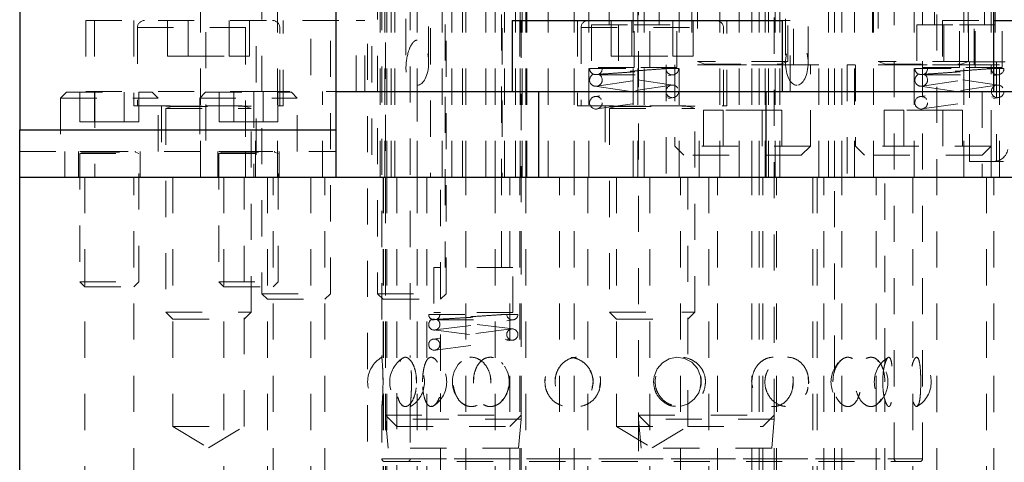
# Model space of a CAD drawing. Header units: inches. Extents: x 1880 to 2363, y -453 to -54.
# Tile 809 of 1056: x 2034.68 to 2037.41, y -80.93 to -79.71. Entities that reach past the tile are written whole.
import ezdxf

# ---------------------------------------------------------------- set-up
doc = ezdxf.new("R2010")
doc.units = ezdxf.units.IN
doc.header["$LTSCALE"] = 0.5
doc.header["$MEASUREMENT"] = 0
doc.linetypes.add('HIDDEN', pattern=[0.225, 0.15, -0.075])
for name, color, linetype in [('DIE-M-S3', 8, 'Continuous'), ('DSS-M-S', 53, 'Continuous'), ('SVD-M-S', 8, 'Continuous')]:
    doc.layers.add(name, color=color, linetype=linetype)

msp = doc.modelspace()

# ---------------------------------------------------------------- linework, layer by layer
at = {"layer": 'DIE-M-S3', "linetype": 'HIDDEN', "lineweight": 18}
for p, q in [((2036.33848, -78.72256), (2036.33848, -79.84067)), ((2036.4251, -79.84067), (2036.4251, -78.72256)), ((2037.23848, -78.72256), (2037.23848, -79.84067)), ((2037.3251, -79.84067), (2037.3251, -78.72256)), ((2035.30634, -78.73222), (2035.30634, -80.14382)), ((2035.39534, -80.14382), (2035.39534, -78.73222)), ((2035.81815, -78.73222), (2035.81815, -80.14382)), ((2035.90715, -80.14382), (2035.90715, -78.73222)), ((2036.01679, -78.73222), (2036.01679, -80.14382)), ((2035.33629, -78.98222), (2035.33629, -80.14382)), ((2035.55729, -80.14382), (2035.55729, -78.98222)), ((2035.65629, -78.98222), (2035.65629, -80.14382)), ((2035.87729, -80.14382), (2035.87729, -78.98222)), ((2035.19679, -79.543), (2035.19679, -80.14382)), ((2035.18179, -80.14382), (2035.18179, -79.64382)), ((2035.67879, -79.64382), (2035.67879, -80.14382)), ((2035.69179, -79.64382), (2035.69179, -80.14382)), ((2035.69742, -79.64382), (2035.69742, -80.14382)), ((2035.70992, -79.64382), (2035.70992, -80.14382)), ((2035.71929, -79.64382), (2035.71929, -80.14382)), ((2035.78179, -79.64382), (2035.78179, -80.14382)), ((2035.78179, -79.64382), (2035.78179, -79.76506)), ((2035.78179, -79.64382), (2035.78179, -80.14382)), ((2035.78179, -79.64382), (2035.78179, -79.76506)), ((2035.85085, -79.64382), (2035.85085, -80.14382)), ((2035.91617, -80.14382), (2035.91617, -79.64382)), ((2035.97179, -80.14382), (2035.97179, -79.64382)), ((2035.99742, -79.64382), (2035.99742, -80.14382)), ((2036.02273, -80.14382), (2036.02273, -79.64382)), ((2036.05367, -80.14382), (2036.05367, -79.64382)), ((2036.06679, -80.14382), (2036.06679, -79.64382)), ((2036.07179, -80.14382), (2036.07179, -79.64382)), ((2036.08179, -79.64382), (2036.08179, -80.14382)), ((2036.08179, -79.64382), (2036.08179, -80.14382)), ((2036.08179, -79.64382), (2036.08179, -80.14382)), ((2036.08179, -79.64382), (2036.08179, -80.14382)), ((2036.08479, -80.14382), (2036.08479, -79.64382)), ((2036.14429, -80.14382), (2036.14429, -79.64382)), ((2036.21617, -80.14382), (2036.21617, -79.64382)), ((2036.25679, -79.64382), (2036.25679, -80.14382)), ((2036.37879, -79.64382), (2036.37879, -80.14382)), ((2036.39179, -79.64382), (2036.39179, -80.14382)), ((2036.40992, -79.64382), (2036.40992, -80.14382)), ((2036.50679, -80.14382), (2036.50679, -79.64382)), ((2036.54129, -79.64382), (2036.54129, -79.83382)), ((2036.61929, -79.64382), (2036.61929, -80.14382)), ((2036.67229, -80.14382), (2036.67229, -79.64382)), ((2036.70729, -80.14382), (2036.70729, -79.64382)), ((2036.72729, -79.64382), (2036.72729, -80.14382)), ((2036.74429, -80.14382), (2036.74429, -79.64382)), ((2036.75367, -80.14382), (2036.75367, -79.64382)), ((2036.77179, -80.14382), (2036.77179, -79.64382)), ((2036.78479, -80.14382), (2036.78479, -79.64382)), ((2036.82229, -79.83382), (2036.82229, -79.64382)), ((2036.91929, -79.64382), (2036.91929, -80.14382)), ((2036.93629, -80.14382), (2036.93629, -79.64382)), ((2036.95629, -80.14382), (2036.95629, -79.64382)), ((2036.99129, -80.14382), (2036.99129, -79.64382)), ((2037.04129, -79.64382), (2037.04129, -79.83382)), ((2037.04429, -80.14382), (2037.04429, -79.64382)), ((2037.15679, -79.64382), (2037.15679, -80.14382)), ((2037.29429, -79.64382), (2037.29429, -80.14382)), ((2037.32229, -79.83382), (2037.32229, -79.64382)), ((2037.36929, -79.64382), (2037.36929, -79.83382)), ((2035.75054, -79.70632), (2035.75054, -79.84158)), ((2035.81304, -79.82756), (2035.81304, -79.70632)), ((2036.31289, -79.68319), (2036.31289, -79.72256)), ((2036.45069, -79.72256), (2036.45069, -79.68319)), ((2036.80054, -79.70632), (2036.80054, -79.82756)), ((2036.86304, -79.82756), (2036.86304, -79.70632)), ((2037.21289, -79.68319), (2037.21289, -79.72256)), ((2037.35069, -79.72256), (2037.35069, -79.68319)), ((2036.26368, -79.72256), (2036.38179, -79.72256)), ((2036.26368, -79.72256), (2036.26368, -79.84067)), ((2036.38179, -79.72256), (2036.4999, -79.72256)), ((2036.38179, -79.84067), (2036.38179, -79.72256)), ((2036.4999, -79.84067), (2036.4999, -79.72256)), ((2037.16368, -79.72256), (2037.28179, -79.72256)), ((2037.16368, -79.72256), (2037.16368, -79.84067)), ((2037.28179, -79.84067), (2037.28179, -79.72256)), ((2037.28179, -79.72256), (2037.3999, -79.72256)), ((2037.3999, -79.84067), (2037.3999, -79.72256)), ((2035.75054, -79.84158), (2035.75054, -79.84177)), ((2036.38179, -79.84067), (2036.26368, -79.84067)), ((2036.4999, -79.84067), (2036.38179, -79.84067)), ((2036.47079, -79.83382), (2036.47079, -80.14382)), ((2036.89279, -79.83382), (2036.50655, -79.83382)), ((2036.89279, -80.14382), (2036.89279, -79.83382)), ((2037.39279, -79.83382), (2036.97079, -79.83382)), ((2036.97079, -79.83382), (2036.97079, -80.14382)), ((2037.28179, -79.84067), (2037.16368, -79.84067)), ((2037.3999, -79.84067), (2037.28179, -79.84067)), ((2037.39279, -80.14382), (2037.39279, -79.83382)), ((2035.78179, -79.89006), (2035.78179, -80.14382)), ((2035.78179, -79.89006), (2035.78179, -80.14382)), ((2037.36929, -80.05882), (2037.36929, -80.14382))]:
    msp.add_line(p, q, dxfattribs=at)
msp.add_ellipse((2035.78179, -79.82756), major_axis=(0, 0.0625), ratio=0.5, start_param=3.1415927, end_param=6.2831853, dxfattribs=at)
msp.add_ellipse((2036.83179, -79.82756), major_axis=(0, -0.0625), ratio=0.5, dxfattribs=at)
msp.add_open_spline([(2035.78179, -79.76506), (2035.78042, -79.76522), (2035.77731, -79.76559), (2035.77206, -79.769), (2035.76354, -79.77924), (2035.75345, -79.80602), (2035.74899, -79.83657), (2035.75217, -79.86297), (2035.75665, -79.87533), (2035.76401, -79.88421), (2035.77255, -79.88921), (2035.7789, -79.88979), (2035.78179, -79.89006)], degree=3, knots=[0, 0, 0, 0, 0.0268939, 0.0607023, 0.1197184, 0.2883293, 0.6193023, 0.7138485, 0.8090343, 0.8760338, 0.943433, 1, 1, 1, 1], dxfattribs=at)
at = {"layer": 'DSS-M-S', "linetype": 'HIDDEN', "lineweight": 18}
for p, q in [((2037.10108, -80.92335), (2037.10108, -78.02571)), ((2035.64439, -78.17531), (2035.64439, -81.99421)), ((2037.17982, -80.92335), (2037.17982, -78.17531)), ((2037.21919, -81.99421), (2037.21919, -78.17531)), ((2035.68376, -78.43774), (2035.68376, -80.64275)), ((2035.7625, -78.43764), (2035.7625, -80.64285)), ((2037.30561, -78.64382), (2037.30561, -79.82492)), ((2037.38061, -78.64382), (2037.38061, -79.82492)), ((2035.48691, -78.96163), (2035.48691, -79.9076)), ((2038.40797, -79.82492), (2037.30561, -79.82492)), ((2037.30955, -79.82492), (2037.30955, -80.10051)), ((2037.38455, -79.82492), (2037.38455, -80.10051)), ((2035.32943, -79.9076), (2035.55679, -79.9076)), ((2035.32943, -79.9076), (2035.32943, -80.14382)), ((2038.40404, -80.10051), (2037.30955, -80.10051)), ((2034.86179, -80.14382), (2034.86179, -82.39382)), ((2034.99779, -82.39382), (2034.99779, -80.14382)), ((2035.10593, -80.14382), (2035.10593, -80.83382)), ((2035.24679, -80.14382), (2035.24679, -82.39382)), ((2035.30278, -80.83382), (2035.30278, -80.14382)), ((2035.36729, -80.14382), (2035.36729, -82.39382)), ((2035.38279, -82.39382), (2035.38279, -80.14382)), ((2035.48691, -80.14382), (2035.48691, -81.99421)), ((2035.48691, -80.14382), (2035.48691, -82.39382)), ((2035.52629, -82.39382), (2035.52629, -80.14382)), ((2035.68729, -80.14382), (2035.68729, -82.39382)), ((2035.68804, -80.14382), (2035.68804, -82.39382)), ((2035.69429, -80.14382), (2035.69429, -82.39382)), ((2035.69742, -80.14382), (2035.69742, -82.39382)), ((2035.72554, -80.14382), (2035.72554, -80.68095)), ((2035.78179, -80.14382), (2035.78179, -82.39382)), ((2035.78179, -80.14382), (2035.78179, -82.39382)), ((2035.78179, -80.14382), (2035.78179, -82.39382)), ((2035.78179, -80.14382), (2035.78179, -82.39382)), ((2035.80829, -80.14382), (2035.80829, -82.39382)), ((2035.84629, -80.67974), (2035.84629, -80.14382)), ((2035.91617, -82.39382), (2035.91617, -80.14382)), ((2035.99742, -80.14382), (2035.99742, -82.39382)), ((2036.03804, -82.39382), (2036.03804, -80.14382)), ((2036.06529, -82.39382), (2036.06529, -80.14382)), ((2036.06929, -82.39382), (2036.06929, -80.14382)), ((2036.08179, -80.14382), (2036.08179, -82.39382)), ((2036.08179, -80.14382), (2036.08179, -82.39382)), ((2036.08179, -80.14382), (2036.08179, -82.39382)), ((2036.08179, -80.14382), (2036.08179, -82.39382)), ((2036.17554, -82.39382), (2036.17554, -80.14382)), ((2036.21617, -82.39382), (2036.21617, -80.14382)), ((2036.25329, -80.14382), (2036.25329, -82.39382)), ((2036.33337, -80.14382), (2036.33337, -80.83382)), ((2036.42554, -80.14382), (2036.42554, -82.39382)), ((2036.51029, -82.39382), (2036.51029, -80.14382)), ((2036.53022, -80.83382), (2036.53022, -80.14382)), ((2036.58804, -80.14382), (2036.58804, -82.39382)), ((2036.61229, -82.39382), (2036.61229, -80.14382)), ((2036.70729, -82.39382), (2036.70729, -80.14382)), ((2036.72729, -82.39382), (2036.72729, -80.14382)), ((2036.73804, -82.39382), (2036.73804, -80.14382)), ((2036.77554, -82.39382), (2036.77554, -80.14382)), ((2036.87621, -80.14382), (2036.87621, -82.39382)), ((2036.88804, -80.14382), (2036.88804, -82.39382)), ((2036.90629, -82.39382), (2036.90629, -80.14382)), ((2036.93629, -80.68266), (2036.93629, -80.14382)), ((2036.95629, -82.39382), (2036.95629, -80.14382)), ((2037.05129, -82.39382), (2037.05129, -80.14382)), ((2037.07554, -80.6621), (2037.07554, -80.14382)), ((2037.15329, -80.14382), (2037.15329, -82.39382)), ((2037.35679, -80.14382), (2037.35679, -82.39382)), ((2037.37667, -81.99421), (2037.37667, -80.14382)), ((2037.37667, -82.39382), (2037.37667, -80.14382)), ((2035.74345, -80.64468), (2035.74163, -80.64538)), ((2035.82517, -80.64449), (2035.8278, -80.64572)), ((2035.90445, -80.65387), (2035.9006, -80.65674)), ((2036.4602, -80.65772), (2036.44579, -80.6744)), ((2036.47882, -80.6468), (2036.4602, -80.65772)), ((2036.49991, -80.64258), (2036.47882, -80.6468)), ((2036.52154, -80.64571), (2036.49991, -80.64258)), ((2036.54134, -80.65634), (2036.52154, -80.64571)), ((2036.55671, -80.67357), (2036.54134, -80.65634)), ((2037.0579, -80.65388), (2037.05314, -80.64902)), ((2037.16592, -80.64468), (2037.1651, -80.64389)), ((2036.44579, -80.6744), (2036.43728, -80.69541)), ((2036.56554, -80.6953), (2036.55671, -80.67357)), ((2035.68699, -80.7143), (2035.68688, -80.69588)), ((2035.76578, -80.71075), (2035.76572, -80.71473)), ((2035.7796, -80.71426), (2035.77903, -80.69591)), ((2035.9374, -80.71466), (2035.93812, -80.69536)), ((2035.98498, -80.71426), (2035.98405, -80.69591)), ((2036.28893, -80.71075), (2036.28637, -80.7263)), ((2036.43728, -80.69541), (2036.43558, -80.71075)), ((2036.43558, -80.71075), (2036.43558, -80.71075)), ((2036.56723, -80.71075), (2036.56466, -80.72629)), ((2036.5668, -80.71863), (2036.56554, -80.6953)), ((2036.82212, -80.71075), (2036.81998, -80.72627)), ((2036.86428, -80.71425), (2036.86334, -80.69591)), ((2037.06969, -80.71469), (2037.07001, -80.69535)), ((2037.17475, -80.71421), (2037.17461, -80.69593)), ((2035.72554, -80.74152), (2035.72554, -82.39382)), ((2035.84629, -82.39382), (2035.84629, -80.74274)), ((2036.5482, -80.75891), (2036.56066, -80.74063)), ((2036.56066, -80.74063), (2036.5668, -80.71863)), ((2036.93629, -82.39382), (2036.93629, -80.74097)), ((2036.01867, -80.75925), (2036.01396, -80.76454)), ((2036.53098, -80.77183), (2036.5482, -80.75891)), ((2037.07554, -82.39382), (2037.07554, -80.76015)), ((2035.68376, -80.77814), (2035.68376, -80.92335)), ((2035.7625, -80.77804), (2035.7625, -80.92335)), ((2036.51153, -80.77803), (2036.53098, -80.77183)), ((2037.16517, -80.77813), (2037.16795, -80.7741)), ((2036.39429, -80.80257), (2036.39429, -82.39382)), ((2036.76929, -82.39382), (2036.76929, -80.80257)), ((2035.10593, -80.83382), (2035.30278, -80.83382)), ((2035.10593, -80.83382), (2035.20435, -80.89296)), ((2035.20435, -80.89296), (2035.30278, -80.83382)), ((2036.33337, -80.83382), (2036.53022, -80.83382)), ((2036.33337, -80.83382), (2036.43179, -80.89296)), ((2036.43179, -80.89296), (2036.53022, -80.83382)), ((2035.68376, -80.92335), (2037.17982, -80.92335)), ((2035.69163, -80.93122), (2037.17195, -80.93122)), ((2035.7625, -80.92335), (2037.0993, -80.92335))]:
    msp.add_line(p, q, dxfattribs=at)
at = {"layer": 'DSS-M-S', "linetype": 'Continuous', "lineweight": 25}
for p, q in [((2037.37667, -79.9076), (2037.37667, -78.17531)), ((2035.55679, -79.9076), (2036.04434, -79.9076)), ((2036.79237, -79.9076), (2037.53415, -79.9076)), ((2034.68179, -81.39382), (2034.68179, -80.14382)), ((2034.68179, -80.14382), (2047.18179, -80.14382))]:
    msp.add_line(p, q, dxfattribs=at)
at = {"layer": 'DSS-M-S', "linetype": 'HIDDEN', "lineweight": 18}
for centre, radius, start, end in [((2037.3768, -80.06114), 0.03937, 270.00001, 350), ((2035.72313, -80.71075), 0.07874, 120.05363, 239.76451), ((2035.7844, -80.71075), 0.07874, 123.27705, 236.6944), ((2035.72313, -80.71075), 0.07874, 300.39959, 59.86879), ((2035.7844, -80.71075), 0.07874, 303.83944, 56.4578), ((2035.9576, -80.71075), 0.07874, 136.62454, 223.08325), ((2037.00511, -80.71075), 0.07874, 129.42305, 230.57396), ((2037.12497, -80.71075), 0.07874, 121.15614, 238.9555), ((2037.00511, -80.71075), 0.07874, 307.96843, 52.09477), ((2037.12497, -80.71075), 0.07874, 301.00349, 58.98802), ((2035.9576, -80.71075), 0.07874, 320.78492, 38.21157), ((2035.69163, -80.92335), 0.00787, 180, 270), ((2035.75463, -80.92335), 0.00787, 270, 0), ((2037.10896, -80.92335), 0.00787, 180, 270), ((2037.17195, -80.92335), 0.00787, 270, 0)]:
    msp.add_arc(centre, radius, start, end, dxfattribs=at)
for points, knots in [([(2035.68378, -80.64275), (2035.68384, -80.64338), (2035.68397, -80.64467), (2035.68501, -80.65641), (2035.68618, -80.67405), (2035.68693, -80.69336), (2035.68701, -80.70591), (2035.68704, -80.71075)], [0, 0, 0, 0, 0.2107489, 0.4329033, 0.6520691, 0.8659855, 1, 1, 1, 1]), ([(2035.77989, -80.71075), (2035.77952, -80.71828), (2035.77879, -80.73334), (2035.77316, -80.7534), (2035.76515, -80.76891), (2035.75551, -80.77819), (2035.74556, -80.77997), (2035.73653, -80.77371), (2035.72941, -80.76), (2035.72474, -80.74062), (2035.72267, -80.71812), (2035.72313, -80.69518), (2035.72601, -80.67416), (2035.73123, -80.65702), (2035.73865, -80.64556), (2035.74787, -80.64123), (2035.75798, -80.64488), (2035.76766, -80.6563), (2035.77528, -80.67408), (2035.77934, -80.69336), (2035.77974, -80.70591), (2035.77989, -80.71075)], [0, 0, 0, 0, 0.0520028, 0.1039827, 0.1564753, 0.2102848, 0.2652762, 0.3208623, 0.3762398, 0.4306423, 0.4836601, 0.5355284, 0.5870576, 0.6391963, 0.6925647, 0.7472181, 0.8026932, 0.8582301, 0.9130199, 0.9664974, 1, 1, 1, 1]), ([(2035.76259, -80.77804), (2035.76257, -80.77826), (2035.76249, -80.77902), (2035.76311, -80.7726), (2035.76415, -80.75971), (2035.76524, -80.74095), (2035.76587, -80.71862), (2035.76574, -80.69496), (2035.76486, -80.67289), (2035.76368, -80.65552), (2035.76268, -80.64442), (2035.76258, -80.64335), (2035.76253, -80.64285)], [0, 0, 0, 0, 0.0424407, 0.14491193, 0.24819306, 0.35397526, 0.46280212, 0.5739493, 0.68579464, 0.79640186, 0.9042179, 1, 1, 1, 1]), ([(2035.79644, -80.71075), (2035.79668, -80.71856), (2035.79715, -80.73418), (2035.80098, -80.75494), (2035.80699, -80.77044), (2035.81494, -80.77886), (2035.82397, -80.77956), (2035.83312, -80.77288), (2035.84135, -80.75963), (2035.84756, -80.74097), (2035.85071, -80.71861), (2035.85006, -80.69496), (2035.84559, -80.67292), (2035.83807, -80.6554), (2035.8289, -80.64454), (2035.81954, -80.64132), (2035.8111, -80.64567), (2035.80423, -80.65688), (2035.79933, -80.67393), (2035.79681, -80.69288), (2035.79655, -80.7056), (2035.79644, -80.71075)], [0, 0, 0, 0, 0.0554579, 0.1109395, 0.1658403, 0.2192081, 0.2711117, 0.3223399, 0.3739729, 0.4268563, 0.4812619, 0.5368274, 0.5927419, 0.6480375, 0.7019377, 0.7542614, 0.8055938, 0.8569812, 0.9093952, 0.9633154, 1, 1, 1, 1]), ([(2035.98546, -80.71075), (2035.98486, -80.71828), (2035.98366, -80.73334), (2035.97438, -80.7534), (2035.96088, -80.76891), (2035.94412, -80.77819), (2035.92612, -80.77997), (2035.90902, -80.77371), (2035.89488, -80.76), (2035.88522, -80.74062), (2035.88083, -80.71812), (2035.88181, -80.69518), (2035.88787, -80.67416), (2035.89854, -80.65702), (2035.9131, -80.64556), (2035.93036, -80.64123), (2035.94847, -80.64488), (2035.96515, -80.6563), (2035.9779, -80.67408), (2035.98455, -80.69336), (2035.98521, -80.70591), (2035.98546, -80.71075)], [0, 0, 0, 0, 0.0520028, 0.1039827, 0.1564753, 0.2102848, 0.2652762, 0.3208623, 0.3762398, 0.4306423, 0.4836601, 0.5355284, 0.5870576, 0.6391963, 0.6925647, 0.7472181, 0.8026932, 0.8582301, 0.9130199, 0.9664974, 1, 1, 1, 1]), ([(2035.93696, -80.71075), (2035.93747, -80.71856), (2035.93849, -80.73418), (2035.94657, -80.75494), (2035.95871, -80.77044), (2035.97403, -80.77886), (2035.9906, -80.77956), (2036.00668, -80.77288), (2036.02064, -80.75963), (2036.03091, -80.74097), (2036.03603, -80.71861), (2036.03498, -80.69496), (2036.02767, -80.67292), (2036.01514, -80.6554), (2035.99935, -80.64454), (2035.98257, -80.64132), (2035.96672, -80.64567), (2035.95318, -80.65688), (2035.94311, -80.67393), (2035.93774, -80.69288), (2035.93718, -80.7056), (2035.93696, -80.71075)], [0, 0, 0, 0, 0.0554579, 0.1109395, 0.1658403, 0.2192081, 0.2711117, 0.3223399, 0.3739729, 0.4268563, 0.4812619, 0.5368274, 0.5927419, 0.6480375, 0.7019377, 0.7542614, 0.8055938, 0.8569812, 0.9093952, 0.9633154, 1, 1, 1, 1]), ([(2036.01499, -80.65713), (2036.01525, -80.65732), (2036.01689, -80.65849), (2036.01798, -80.66056), (2036.01889, -80.6623)], [0, 0, 0, 0, 0.1607856, 1, 1, 1, 1]), ([(2036.26821, -80.71075), (2036.26748, -80.71828), (2036.26601, -80.73334), (2036.25468, -80.7534), (2036.23804, -80.76891), (2036.21705, -80.77819), (2036.19411, -80.77997), (2036.17189, -80.77371), (2036.15318, -80.76), (2036.1402, -80.74062), (2036.13425, -80.71812), (2036.13559, -80.69518), (2036.14379, -80.67416), (2036.15806, -80.65702), (2036.17724, -80.64556), (2036.19956, -80.64123), (2036.22254, -80.64488), (2036.24333, -80.6563), (2036.259, -80.67408), (2036.2671, -80.69336), (2036.2679, -80.70591), (2036.26821, -80.71075)], [0, 0, 0, 0, 0.0520028, 0.1039827, 0.1564753, 0.2102848, 0.2652762, 0.3208623, 0.3762398, 0.4306423, 0.4836601, 0.5355284, 0.5870576, 0.6391963, 0.6925647, 0.7472181, 0.8026932, 0.8582301, 0.9130199, 0.9664974, 1, 1, 1, 1]), ([(2036.16303, -80.71075), (2036.16373, -80.71856), (2036.16512, -80.73418), (2036.17605, -80.75494), (2036.19223, -80.77044), (2036.21227, -80.77886), (2036.23351, -80.77956), (2036.25374, -80.77288), (2036.27102, -80.75963), (2036.28357, -80.74097), (2036.28977, -80.71861), (2036.28851, -80.69496), (2036.27963, -80.67292), (2036.26425, -80.6554), (2036.24458, -80.64454), (2036.22327, -80.64132), (2036.20275, -80.64567), (2036.1849, -80.65688), (2036.17139, -80.67393), (2036.1641, -80.69288), (2036.16334, -80.7056), (2036.16303, -80.71075)], [0, 0, 0, 0, 0.0554579, 0.1109395, 0.1658403, 0.2192081, 0.2711117, 0.3223399, 0.3739729, 0.4268563, 0.4812619, 0.5368274, 0.5927419, 0.6480375, 0.7019377, 0.7542614, 0.8055938, 0.8569812, 0.9093952, 0.9633154, 1, 1, 1, 1]), ([(2036.57924, -80.71075), (2036.5785, -80.71828), (2036.57704, -80.73334), (2036.56562, -80.7534), (2036.54869, -80.76891), (2036.52711, -80.77819), (2036.5032, -80.77997), (2036.47971, -80.77371), (2036.45966, -80.76), (2036.44561, -80.74062), (2036.43912, -80.71812), (2036.44058, -80.69518), (2036.4495, -80.67416), (2036.4649, -80.65702), (2036.48539, -80.64556), (2036.50891, -80.64123), (2036.53278, -80.64488), (2036.55409, -80.6563), (2036.56998, -80.67408), (2036.57813, -80.69336), (2036.57893, -80.70591), (2036.57924, -80.71075)], [0, 0, 0, 0, 0.0520028, 0.1039827, 0.1564753, 0.2102848, 0.2652762, 0.3208623, 0.3762398, 0.4306423, 0.4836601, 0.5355284, 0.5870576, 0.6391963, 0.6925647, 0.7472181, 0.8026932, 0.8582301, 0.9130199, 0.9664974, 1, 1, 1, 1]), ([(2036.70748, -80.71075), (2036.70817, -80.71856), (2036.70956, -80.73418), (2036.72035, -80.75494), (2036.736, -80.77044), (2036.75487, -80.77886), (2036.77426, -80.77956), (2036.79218, -80.77288), (2036.80708, -80.75963), (2036.81766, -80.74097), (2036.82282, -80.71861), (2036.82177, -80.69496), (2036.81436, -80.67292), (2036.80129, -80.6554), (2036.78414, -80.64454), (2036.76499, -80.64132), (2036.74597, -80.64567), (2036.72894, -80.65688), (2036.71577, -80.67393), (2036.70854, -80.69288), (2036.70778, -80.7056), (2036.70748, -80.71075)], [0, 0, 0, 0, 0.0554579, 0.1109395, 0.1658403, 0.2192081, 0.2711117, 0.3223399, 0.3739729, 0.4268563, 0.4812619, 0.5368274, 0.5927419, 0.6480375, 0.7019377, 0.7542614, 0.8055938, 0.8569812, 0.9093952, 0.9633154, 1, 1, 1, 1]), ([(2036.86477, -80.71075), (2036.86416, -80.71828), (2036.86294, -80.73334), (2036.85341, -80.7534), (2036.83913, -80.76891), (2036.82069, -80.77819), (2036.79994, -80.77997), (2036.77924, -80.77371), (2036.76131, -80.76), (2036.74862, -80.74062), (2036.74273, -80.71812), (2036.74405, -80.69518), (2036.75215, -80.67416), (2036.76602, -80.65702), (2036.78427, -80.64556), (2036.80493, -80.64123), (2036.82557, -80.64488), (2036.84371, -80.6563), (2036.85706, -80.67408), (2036.86385, -80.69336), (2036.86452, -80.70591), (2036.86477, -80.71075)], [0, 0, 0, 0, 0.0520028, 0.1039827, 0.1564753, 0.2102848, 0.2652762, 0.3208623, 0.3762398, 0.4306423, 0.4836601, 0.5355284, 0.5870576, 0.6391963, 0.6925647, 0.7472181, 0.8026932, 0.8582301, 0.9130199, 0.9664974, 1, 1, 1, 1]), ([(2036.9317, -80.71075), (2036.93221, -80.71856), (2036.93322, -80.73418), (2036.94105, -80.75494), (2036.95223, -80.77044), (2036.9654, -80.77886), (2036.9786, -80.77956), (2036.99046, -80.77288), (2037.00006, -80.75963), (2037.00674, -80.74097), (2037.00994, -80.71861), (2037.0093, -80.69496), (2037.00467, -80.67292), (2036.99637, -80.6554), (2036.98518, -80.64454), (2036.97233, -80.64132), (2036.95923, -80.64567), (2036.94721, -80.65688), (2036.93774, -80.67393), (2036.93248, -80.69288), (2036.93193, -80.7056), (2036.9317, -80.71075)], [0, 0, 0, 0, 0.0554579, 0.1109395, 0.1658403, 0.2192081, 0.2711117, 0.3223399, 0.3739729, 0.4268563, 0.4812619, 0.5368274, 0.5927419, 0.6480375, 0.7019377, 0.7542614, 0.8055938, 0.8569812, 0.9093952, 0.9633154, 1, 1, 1, 1]), ([(2037.07544, -80.71075), (2037.07506, -80.71828), (2037.0743, -80.73334), (2037.0683, -80.7534), (2037.05914, -80.76891), (2037.04703, -80.77819), (2037.03303, -80.77997), (2037.01869, -80.77371), (2037.006, -80.76), (2036.99685, -80.74062), (2036.99257, -80.71812), (2036.99353, -80.69518), (2036.9994, -80.67416), (2037.00935, -80.65702), (2037.0222, -80.64556), (2037.03642, -80.64123), (2037.05027, -80.64488), (2037.0621, -80.6563), (2037.07061, -80.67408), (2037.07487, -80.69336), (2037.07528, -80.70591), (2037.07544, -80.71075)], [0, 0, 0, 0, 0.0520028, 0.1039827, 0.1564753, 0.2102848, 0.2652762, 0.3208623, 0.3762398, 0.4306423, 0.4836601, 0.5355284, 0.5870576, 0.6391963, 0.6925647, 0.7472181, 0.8026932, 0.8582301, 0.9130199, 0.9664974, 1, 1, 1, 1]), ([(2037.06949, -80.71075), (2037.06972, -80.71856), (2037.07019, -80.73418), (2037.0737, -80.75494), (2037.07846, -80.77044), (2037.08367, -80.77886), (2037.08839, -80.77956), (2037.09214, -80.77288), (2037.09479, -80.75963), (2037.09641, -80.74097), (2037.0971, -80.71861), (2037.09697, -80.69496), (2037.09593, -80.67292), (2037.09382, -80.6554), (2037.09054, -80.64454), (2037.08621, -80.64132), (2037.08128, -80.64567), (2037.07636, -80.65688), (2037.07223, -80.67393), (2037.06984, -80.69288), (2037.06959, -80.7056), (2037.06949, -80.71075)], [0, 0, 0, 0, 0.05545789, 0.11093953, 0.16584033, 0.21920813, 0.27111168, 0.32233985, 0.37397292, 0.42685633, 0.48126186, 0.53682738, 0.59274193, 0.64803751, 0.7019377, 0.75426138, 0.80559376, 0.8569812, 0.90939522, 0.96331536, 1, 1, 1, 1]), ([(2037.17482, -80.71075), (2037.17473, -80.71828), (2037.17456, -80.73334), (2037.17313, -80.7534), (2037.17068, -80.76891), (2037.16698, -80.77819), (2037.16216, -80.77997), (2037.15666, -80.77371), (2037.15139, -80.76), (2037.14738, -80.74062), (2037.14544, -80.71812), (2037.14588, -80.69518), (2037.14851, -80.67416), (2037.15282, -80.65702), (2037.15805, -80.64556), (2037.16338, -80.64123), (2037.16802, -80.64488), (2037.17151, -80.6563), (2037.1737, -80.67408), (2037.17469, -80.69336), (2037.17478, -80.70591), (2037.17482, -80.71075)], [0, 0, 0, 0, 0.0520028, 0.1039827, 0.1564753, 0.2102848, 0.2652762, 0.3208623, 0.3762398, 0.4306423, 0.4836601, 0.5355284, 0.5870576, 0.6391963, 0.6925647, 0.7472181, 0.8026932, 0.8582301, 0.9130199, 0.9664974, 1, 1, 1, 1]), ([(2036.26581, -80.72506), (2036.26657, -80.72267), (2036.26961, -80.71314), (2036.2678, -80.69558), (2036.26167, -80.6828), (2036.25876, -80.67672)], [0, 0, 0, 0, 0.15006876, 0.59611742, 1, 1, 1, 1]), ([(2036.75235, -80.67672), (2036.74938, -80.68312), (2036.74438, -80.69387), (2036.7438, -80.70588), (2036.74356, -80.71075)], [0, 0, 0, 0, 0.5945328, 1, 1, 1, 1]), ([(2035.68704, -80.71075), (2035.68697, -80.71828), (2035.68683, -80.73333), (2035.68582, -80.75341), (2035.68469, -80.76888), (2035.68383, -80.7783), (2035.68368, -80.77953), (2035.68404, -80.77658), (2035.68444, -80.7714), (2035.68448, -80.77086)], [0, 0, 0, 0, 0.1588772, 0.3176846, 0.4780582, 0.6424552, 0.8104633, 0.9802881, 1, 1, 1, 1]), ([(2036.13671, -80.69591), (2036.13666, -80.69606), (2036.13488, -80.70066), (2036.13499, -80.70578), (2036.13509, -80.71075)], [0, 0, 0, 0, 0.0314944, 1, 1, 1, 1]), ([(2036.16364, -80.71466), (2036.1631, -80.70799), (2036.16249, -80.70048), (2036.16518, -80.69378), (2036.16548, -80.69302)], [0, 0, 0, 0, 0.8873142, 1, 1, 1, 1]), ([(2036.28725, -80.69536), (2036.28726, -80.69538), (2036.28915, -80.70016), (2036.28904, -80.70546), (2036.28893, -80.71075)], [0, 0, 0, 0, 0.0039911, 1, 1, 1, 1]), ([(2036.43558, -80.71075), (2036.43634, -80.71855), (2036.43786, -80.73417), (2036.44975, -80.755), (2036.46718, -80.77021), (2036.48544, -80.77834), (2036.49701, -80.7781), (2036.50109, -80.77802)], [0, 0, 0, 0, 0.2233138, 0.4467233, 0.6677939, 0.8826915, 1, 1, 1, 1]), ([(2036.56555, -80.69536), (2036.56556, -80.69538), (2036.56746, -80.70016), (2036.56735, -80.70546), (2036.56723, -80.71075)], [0, 0, 0, 0, 0.003979, 1, 1, 1, 1]), ([(2036.70987, -80.72631), (2036.70914, -80.72378), (2036.70627, -80.71384), (2036.70653, -80.70168), (2036.70961, -80.69376), (2036.70991, -80.693)], [0, 0, 0, 0, 0.2360107, 0.9265488, 1, 1, 1, 1]), ([(2036.82072, -80.69536), (2036.82072, -80.69538), (2036.82231, -80.70016), (2036.82221, -80.70546), (2036.82212, -80.71075)], [0, 0, 0, 0, 0.0039645, 1, 1, 1, 1]), ([(2036.85589, -80.74555), (2036.85712, -80.7437), (2036.86104, -80.73781), (2036.86206, -80.73024), (2036.86277, -80.72503)], [0, 0, 0, 0, 0.3133655, 1, 1, 1, 1]), ([(2035.90056, -80.76417), (2035.90146, -80.76542), (2035.90508, -80.77047), (2035.9102, -80.77255), (2035.91406, -80.77412)], [0, 0, 0, 0, 0.2469247, 1, 1, 1, 1]), ([(2037.05299, -80.77293), (2037.05334, -80.77279), (2037.0546, -80.77231), (2037.05552, -80.7708), (2037.05618, -80.76972)], [0, 0, 0, 0, 0.2806837, 1, 1, 1, 1]), ([(2035.73925, -80.77411), (2035.74002, -80.77525), (2035.74137, -80.77725), (2035.74307, -80.77727), (2035.74381, -80.77728)], [0, 0, 0, 0, 0.5664049, 1, 1, 1, 1]), ([(2035.82785, -80.77572), (2035.82714, -80.77644), (2035.82468, -80.77895), (2035.8222, -80.77842), (2035.82044, -80.77804)], [0, 0, 0, 0, 0.2880051, 1, 1, 1, 1])]:
    msp.add_open_spline(points, degree=3, knots=knots, dxfattribs=at)
at = {"layer": 'SVD-M-S', "linetype": 'HIDDEN', "lineweight": 18}
for p, q in [((2035.85879, -78.72182), (2035.85879, -80.39382)), ((2036.01479, -80.39382), (2036.01479, -78.72182)), ((2035.69429, -78.97182), (2035.69429, -80.81382)), ((2036.06929, -80.81382), (2036.06929, -78.97182)), ((2036.55679, -79.23332), (2036.55679, -79.82451)), ((2036.80679, -79.82451), (2036.80679, -79.23332)), ((2037.05679, -79.23332), (2037.05679, -79.82451)), ((2037.30679, -79.82451), (2037.30679, -79.23332)), ((2036.39429, -79.59559), (2036.39429, -80.80257)), ((2036.76929, -80.80257), (2036.76929, -79.59559)), ((2035.35179, -79.60825), (2035.35179, -80.46672)), ((2035.54179, -80.46672), (2035.54179, -79.60825)), ((2035.67179, -79.60825), (2035.67179, -80.46672)), ((2035.86179, -80.46672), (2035.86179, -79.60825)), ((2034.86446, -79.71075), (2035.61249, -79.71075)), ((2034.86446, -79.71075), (2034.86446, -79.9076)), ((2034.88892, -79.71075), (2034.88892, -79.9076)), ((2034.99766, -79.71075), (2034.99766, -79.94697)), ((2035.0075, -79.73043), (2035.39937, -79.73043)), ((2035.0075, -79.73043), (2035.0075, -79.94697)), ((2035.0907, -79.80917), (2035.0907, -79.71075)), ((2035.14753, -79.80917), (2035.14753, -79.71075)), ((2035.26118, -79.80917), (2035.26118, -79.71075)), ((2035.31801, -79.80917), (2035.31801, -79.71075)), ((2035.4012, -79.94697), (2035.4012, -79.73043)), ((2035.41105, -79.94697), (2035.41105, -79.71075)), ((2035.61249, -79.71075), (2035.63696, -79.71075)), ((2035.61249, -79.9076), (2035.61249, -79.71075)), ((2035.63696, -79.9076), (2035.63696, -79.71075)), ((2036.06551, -79.71075), (2036.06551, -79.9076)), ((2036.2251, -79.71075), (2036.2251, -79.94697)), ((2036.23494, -79.73043), (2036.62681, -79.73043)), ((2036.23494, -79.73043), (2036.23494, -79.94697)), ((2036.31814, -79.80917), (2036.31814, -79.71075)), ((2036.37497, -79.80917), (2036.37497, -79.71075)), ((2036.48862, -79.80917), (2036.48862, -79.71075)), ((2036.54544, -79.80917), (2036.54544, -79.71075)), ((2036.62864, -79.94697), (2036.62864, -79.73043)), ((2036.63848, -79.94697), (2036.63848, -79.71075)), ((2036.79237, -79.71075), (2036.81354, -79.71075)), ((2036.81354, -79.9076), (2036.81354, -79.71075)), ((2037.23516, -79.71075), (2037.23522, -79.71075)), ((2037.23516, -79.71075), (2037.23516, -79.9076)), ((2037.23522, -79.71075), (2037.37667, -79.71075)), ((2037.23522, -79.71075), (2037.23522, -79.9076)), ((2035.0907, -79.80917), (2035.14753, -79.80917)), ((2035.14753, -79.80917), (2035.26118, -79.80917)), ((2035.26118, -79.80917), (2035.31801, -79.80917)), ((2036.31814, -79.80917), (2036.37497, -79.80917)), ((2036.37497, -79.80917), (2036.48862, -79.80917)), ((2036.48862, -79.80917), (2036.54544, -79.80917)), ((2036.25854, -79.84382), (2036.47004, -79.84382)), ((2036.49429, -79.83382), (2036.49429, -80.05882)), ((2036.80679, -79.82451), (2036.55679, -79.82451)), ((2036.55679, -79.82451), (2036.5771, -79.8319)), ((2036.80679, -79.83342), (2036.55679, -79.83342)), ((2036.55679, -79.83342), (2036.55679, -79.83382)), ((2036.5771, -79.8319), (2036.78471, -79.8319)), ((2036.78649, -79.8319), (2036.80679, -79.82451)), ((2036.80679, -79.83382), (2036.80679, -79.83342)), ((2036.86929, -80.05882), (2036.86929, -79.83382)), ((2036.99429, -79.83382), (2036.99429, -80.05882)), ((2037.30679, -79.82451), (2037.05679, -79.82451)), ((2037.05679, -79.82451), (2037.0771, -79.8319)), ((2037.30679, -79.83342), (2037.05679, -79.83342)), ((2037.05679, -79.83342), (2037.05679, -79.83382)), ((2037.0771, -79.8319), (2037.28471, -79.8319)), ((2037.15854, -79.84382), (2037.37004, -79.84382)), ((2037.28649, -79.8319), (2037.30679, -79.82451)), ((2037.30679, -79.83382), (2037.30679, -79.83342)), ((2037.36929, -80.05882), (2037.36929, -79.83382)), ((2036.27862, -79.89263), (2036.49012, -79.86113)), ((2036.28461, -79.86132), (2036.48754, -79.86132)), ((2036.49012, -79.88951), (2036.29546, -79.86052)), ((2037.17862, -79.89263), (2037.39012, -79.86113)), ((2037.18461, -79.86132), (2037.38754, -79.86132)), ((2037.39012, -79.88951), (2037.19546, -79.86052)), ((2036.48496, -79.88951), (2036.27346, -79.92101)), ((2036.27346, -79.89263), (2036.48496, -79.92413)), ((2037.38496, -79.88951), (2037.17346, -79.92101)), ((2037.17346, -79.89263), (2037.38496, -79.92413)), ((2034.81119, -79.90882), (2034.79479, -79.92522)), ((2034.79479, -79.92522), (2035.06479, -79.92522)), ((2034.79479, -79.92522), (2034.79479, -80.07282)), ((2034.81119, -79.90882), (2035.04839, -79.90882)), ((2034.8486, -79.99082), (2034.8486, -79.90882)), ((2034.86446, -79.9076), (2035.32943, -79.9076)), ((2034.8892, -79.99082), (2034.8892, -79.90882)), ((2034.88939, -79.9076), (2034.88939, -80.14382)), ((2034.97039, -79.99082), (2034.97039, -79.90882)), ((2035.01098, -79.99082), (2035.01098, -79.90882)), ((2035.06479, -79.92522), (2035.04839, -79.90882)), ((2035.06479, -80.07282), (2035.06479, -79.92522)), ((2035.19619, -79.90882), (2035.17979, -79.92522)), ((2035.17979, -79.92522), (2035.44979, -79.92522)), ((2035.17979, -79.92522), (2035.17979, -80.07282)), ((2035.19619, -79.90882), (2035.43339, -79.90882)), ((2035.2336, -79.99082), (2035.2336, -79.90882)), ((2035.2742, -79.99082), (2035.2742, -79.90882)), ((2035.35539, -79.99082), (2035.35539, -79.90882)), ((2035.39598, -79.99082), (2035.39598, -79.90882)), ((2035.44979, -79.92522), (2035.43339, -79.90882)), ((2035.44979, -80.07282), (2035.44979, -79.92522)), ((2035.51932, -80.14382), (2035.51932, -79.9076)), ((2036.27862, -79.95563), (2036.49012, -79.92413)), ((2037.17862, -79.95563), (2037.39012, -79.92413)), ((2037.34427, -79.9076), (2037.34427, -80.14382)), ((2034.99766, -79.94697), (2035.41105, -79.94697)), ((2035.07443, -79.94697), (2035.07443, -80.14382)), ((2035.08624, -79.94697), (2035.08624, -79.94736)), ((2035.08624, -79.94736), (2035.32246, -79.94736)), ((2035.10173, -79.94889), (2035.08624, -79.95453)), ((2035.10173, -79.94889), (2035.30523, -79.94889)), ((2035.32246, -79.95453), (2035.30698, -79.94889)), ((2035.32246, -79.94736), (2035.32246, -79.94697)), ((2035.33428, -80.14382), (2035.33428, -79.94697)), ((2036.2251, -79.94697), (2036.63848, -79.94697)), ((2036.30187, -79.94697), (2036.30187, -80.14382)), ((2036.31368, -79.94697), (2036.31368, -79.94736)), ((2036.31368, -79.94736), (2036.5499, -79.94736)), ((2036.32917, -79.94889), (2036.31368, -79.95453)), ((2036.32917, -79.94889), (2036.53267, -79.94889)), ((2036.5499, -79.95453), (2036.53441, -79.94889)), ((2036.5499, -79.94736), (2036.5499, -79.94697)), ((2036.56171, -80.14382), (2036.56171, -79.94697)), ((2035.08624, -79.95453), (2035.32246, -79.95453)), ((2035.08624, -79.95453), (2035.08624, -80.51783)), ((2035.32246, -80.51783), (2035.32246, -79.95453)), ((2036.31368, -79.95453), (2036.5499, -79.95453)), ((2036.31368, -79.95453), (2036.31368, -80.51783)), ((2036.5499, -80.51783), (2036.5499, -79.95453)), ((2036.62767, -79.95882), (2036.57354, -79.95882)), ((2036.57354, -79.95882), (2036.57354, -80.08382)), ((2036.62767, -79.95882), (2036.62767, -80.08382)), ((2036.73592, -79.95882), (2036.62767, -79.95882)), ((2036.79005, -79.95882), (2036.73592, -79.95882)), ((2036.73592, -79.95882), (2036.73592, -80.08382)), ((2036.79005, -79.95882), (2036.79005, -80.08382)), ((2037.12767, -79.95882), (2037.07354, -79.95882)), ((2037.07354, -79.95882), (2037.07354, -80.08382)), ((2037.23592, -79.95882), (2037.12767, -79.95882)), ((2037.12767, -79.95882), (2037.12767, -80.08382)), ((2037.29005, -79.95882), (2037.23592, -79.95882)), ((2037.23592, -79.95882), (2037.23592, -80.08382)), ((2037.29005, -79.95882), (2037.29005, -80.08382)), ((2034.8486, -79.99082), (2034.8892, -79.99082)), ((2034.8892, -79.99082), (2034.97039, -79.99082)), ((2034.97039, -79.99082), (2035.01098, -79.99082)), ((2035.2336, -79.99082), (2035.2742, -79.99082)), ((2035.2742, -79.99082), (2035.35539, -79.99082)), ((2035.35539, -79.99082), (2035.39598, -79.99082)), ((2035.55679, -80.01282), (2034.68179, -80.01282)), ((2036.86929, -80.05882), (2036.49429, -80.05882)), ((2036.49429, -80.05882), (2036.51929, -80.08382)), ((2036.84429, -80.08382), (2036.86929, -80.05882)), ((2037.36929, -80.05882), (2036.99429, -80.05882)), ((2036.99429, -80.05882), (2037.01929, -80.08382)), ((2037.34429, -80.08382), (2037.36929, -80.05882)), ((2034.68179, -80.07282), (2035.55679, -80.07282)), ((2034.80679, -80.14382), (2034.80679, -80.07282)), ((2034.84479, -80.07282), (2034.84479, -80.14382)), ((2034.84779, -80.07282), (2034.84779, -80.07321)), ((2034.84779, -80.07321), (2035.01179, -80.07321)), ((2034.8576, -80.07474), (2034.84779, -80.07831)), ((2034.84779, -80.07831), (2035.01179, -80.07831)), ((2034.84779, -80.07831), (2034.84779, -80.43382)), ((2034.8576, -80.07474), (2035.00199, -80.07474)), ((2035.01179, -80.07831), (2035.00199, -80.07474)), ((2035.01179, -80.07321), (2035.01179, -80.07282)), ((2035.01179, -80.43382), (2035.01179, -80.07831)), ((2035.01479, -80.14382), (2035.01479, -80.07282)), ((2035.22979, -80.07282), (2035.22979, -80.14382)), ((2035.23279, -80.07282), (2035.23279, -80.07321)), ((2035.23279, -80.07321), (2035.39679, -80.07321)), ((2035.2426, -80.07474), (2035.23279, -80.07831)), ((2035.23279, -80.07831), (2035.39679, -80.07831)), ((2035.23279, -80.07831), (2035.23279, -80.43382)), ((2035.2426, -80.07474), (2035.38699, -80.07474)), ((2035.30679, -80.07282), (2035.30679, -80.14382)), ((2035.39679, -80.07831), (2035.38699, -80.07474)), ((2035.39679, -80.07321), (2035.39679, -80.07282)), ((2035.39679, -80.43382), (2035.39679, -80.07831)), ((2035.39979, -80.07282), (2035.39979, -80.14382)), ((2036.84429, -80.08382), (2036.51929, -80.08382)), ((2037.34429, -80.08382), (2037.01929, -80.08382)), ((2036.04617, -80.39382), (2035.82742, -80.39382)), ((2035.82742, -80.39382), (2035.82742, -80.51882)), ((2036.04617, -80.51882), (2036.04617, -80.39382)), ((2034.84779, -80.43382), (2035.01179, -80.43382)), ((2034.84779, -80.43382), (2034.86179, -80.44782)), ((2034.99779, -80.44782), (2035.01179, -80.43382)), ((2035.23279, -80.43382), (2035.39679, -80.43382)), ((2035.23279, -80.43382), (2035.24679, -80.44782)), ((2035.38279, -80.44782), (2035.39679, -80.43382)), ((2034.86179, -80.44782), (2034.99779, -80.44782)), ((2035.24679, -80.44782), (2035.38279, -80.44782)), ((2035.35179, -80.46672), (2035.54179, -80.46672)), ((2035.35179, -80.46672), (2035.36729, -80.48222)), ((2035.52629, -80.48222), (2035.54179, -80.46672)), ((2035.67179, -80.46672), (2035.86179, -80.46672)), ((2035.67179, -80.46672), (2035.68729, -80.48222)), ((2035.84629, -80.48222), (2035.86179, -80.46672)), ((2035.36729, -80.48222), (2035.52629, -80.48222)), ((2035.68729, -80.48222), (2035.84629, -80.48222)), ((2035.08624, -80.51783), (2035.32246, -80.51783)), ((2035.08624, -80.51783), (2035.10593, -80.53752)), ((2035.30278, -80.53752), (2035.32246, -80.51783)), ((2035.81334, -80.52382), (2036.02924, -80.52382)), ((2036.04617, -80.51882), (2035.82742, -80.51882)), ((2036.31368, -80.51783), (2036.5499, -80.51783)), ((2036.31368, -80.51783), (2036.33337, -80.53752)), ((2036.53022, -80.53752), (2036.5499, -80.51783)), ((2035.10593, -80.53752), (2035.30278, -80.53752)), ((2035.83083, -80.56709), (2036.04673, -80.53919)), ((2035.83767, -80.53932), (2036.04474, -80.53932)), ((2036.04673, -80.56425), (2035.84827, -80.5386)), ((2036.33337, -80.53752), (2036.53022, -80.53752)), ((2036.04276, -80.56425), (2035.82686, -80.59215)), ((2035.82686, -80.56709), (2036.04276, -80.59499)), ((2035.83083, -80.62289), (2036.04673, -80.59499)), ((2035.69429, -80.80257), (2036.06929, -80.80257)), ((2035.69429, -80.80257), (2035.72554, -80.83382)), ((2036.06929, -80.81382), (2035.69429, -80.81382)), ((2035.69429, -80.81382), (2035.70129, -80.89382)), ((2036.03804, -80.83382), (2036.06929, -80.80257)), ((2036.06229, -80.89382), (2036.06929, -80.81382)), ((2036.39429, -80.80257), (2036.76929, -80.80257)), ((2036.39429, -80.80257), (2036.42554, -80.83382)), ((2036.39429, -80.80257), (2036.39429, -80.81382)), ((2036.76929, -80.81382), (2036.39429, -80.81382)), ((2036.39429, -80.81382), (2036.40129, -80.89382)), ((2036.73804, -80.83382), (2036.76929, -80.80257)), ((2036.76229, -80.89382), (2036.76929, -80.81382)), ((2036.76929, -80.81382), (2036.76929, -80.80257)), ((2035.72554, -80.83382), (2036.03804, -80.83382)), ((2036.53022, -80.83382), (2036.73804, -80.83382)), ((2036.06229, -80.89382), (2035.70129, -80.89382)), ((2036.76229, -80.89382), (2036.40129, -80.89382))]:
    msp.add_line(p, q, dxfattribs=at)
at = {"layer": 'SVD-M-S', "linetype": 'Continuous', "lineweight": 25}
for p, q in [((2034.68179, -79.07382), (2034.68179, -80.01282)), ((2035.55679, -79.07382), (2035.55679, -80.01282)), ((2036.04434, -79.71075), (2036.04434, -79.9076)), ((2036.04434, -79.71075), (2036.05415, -79.71075)), ((2036.05415, -79.71075), (2036.79237, -79.71075)), ((2036.79237, -79.9076), (2036.79237, -79.71075)), ((2037.37667, -79.71075), (2037.80834, -79.71075)), ((2036.04434, -79.9076), (2036.50347, -79.9076)), ((2036.11683, -79.9076), (2036.11683, -80.14382)), ((2036.50347, -79.9076), (2036.79237, -79.9076)), ((2036.74675, -80.14382), (2036.74675, -79.9076)), ((2034.68179, -80.01282), (2035.55679, -80.01282)), ((2034.68179, -80.14382), (2034.68179, -80.01282)), ((2035.55679, -80.01282), (2035.55679, -80.14382))]:
    msp.add_line(p, q, dxfattribs=at)
at = {"layer": 'SVD-M-S', "linetype": 'HIDDEN', "lineweight": 18}
for centre, radius in [((2036.48754, -79.90682), 0.0175), ((2037.38754, -79.90682), 0.0175), ((2036.27604, -79.93832), 0.0175), ((2037.17604, -79.93832), 0.0175), ((2036.04474, -80.57962), 0.0155), ((2035.82884, -80.60752), 0.0155)]:
    msp.add_circle(centre, radius, dxfattribs=at)
for centre, radius, start, end in [((2035.02719, -79.73043), 0.01969, 90, 180), ((2035.38152, -79.73043), 0.01969, 0, 90), ((2036.25463, -79.73043), 0.01969, 90, 180), ((2036.60896, -79.73043), 0.01969, 0, 90), ((2036.27604, -79.84382), 0.0175, 180, 244.1949), ((2036.27604, -79.84382), 0.0175, 294.60211, 0), ((2036.48754, -79.84382), 0.0175, 188.47114, 0), ((2036.57683, -79.83264), 0.000787, 270, 70), ((2036.78676, -79.83264), 0.000787, 110, 270), ((2037.07683, -79.83264), 0.000787, 270, 70), ((2037.17604, -79.84382), 0.0175, 180, 244.1949), ((2037.17604, -79.84382), 0.0175, 294.60211, 0), ((2037.28676, -79.83264), 0.000787, 110, 270), ((2037.38754, -79.84382), 0.0175, 188.47114, 0), ((2036.27604, -79.87532), 0.0175, 115.84193, 64.15807), ((2037.17604, -79.87532), 0.0175, 115.84193, 64.15807), ((2035.10146, -79.94815), 0.000787, 290, 90), ((2035.30725, -79.94815), 0.000787, 90, 250), ((2036.3289, -79.94815), 0.000787, 290, 90), ((2036.53468, -79.94815), 0.000787, 90, 250), ((2034.85733, -80.074), 0.000787, 290, 90), ((2035.00226, -80.074), 0.000787, 90, 250), ((2035.24233, -80.074), 0.000787, 290, 90), ((2035.38726, -80.074), 0.000787, 90, 250), ((2035.82884, -80.52382), 0.0155, 180, 270), ((2035.82884, -80.52382), 0.0155, 292.88218, 0), ((2036.04474, -80.52382), 0.0155, 187.36333, 0), ((2035.82884, -80.55172), 0.0155, 115.84193, 64.15807)]:
    msp.add_arc(centre, radius, start, end, dxfattribs=at)
for points, knots in [([(2036.47004, -79.84382), (2036.46883, -79.84391), (2036.45797, -79.84472), (2036.4334, -79.84656), (2036.3937, -79.84957), (2036.35362, -79.85266), (2036.31763, -79.85549), (2036.28969, -79.85775), (2036.27168, -79.85928), (2036.2695, -79.85947), (2036.26841, -79.85957)], [0, 0, 0, 0, 0.0183197, 0.1635643, 0.3063496, 0.4467904, 0.5854506, 0.7233058, 0.8622416, 1, 1, 1, 1]), ([(2036.47004, -79.84382), (2036.47623, -79.84382), (2036.49087, -79.84382), (2036.50291, -79.84382), (2036.50442, -79.84382), (2036.50504, -79.84382)], [0, 0, 0, 0, 0.2983871, 0.7068158, 1, 1, 1, 1]), ([(2037.37004, -79.84382), (2037.36883, -79.84391), (2037.35797, -79.84472), (2037.3334, -79.84656), (2037.2937, -79.84957), (2037.25362, -79.85266), (2037.21763, -79.85549), (2037.18969, -79.85775), (2037.17168, -79.85928), (2037.1695, -79.85947), (2037.16841, -79.85957)], [0, 0, 0, 0, 0.0183197, 0.1635643, 0.3063496, 0.4467904, 0.5854506, 0.7233058, 0.8622416, 1, 1, 1, 1]), ([(2037.37004, -79.84382), (2037.37623, -79.84382), (2037.39087, -79.84382), (2037.40291, -79.84382), (2037.40442, -79.84382), (2037.40504, -79.84382)], [0, 0, 0, 0, 0.2983871, 0.7068158, 1, 1, 1, 1]), ([(2036.28367, -79.85957), (2036.28468, -79.85967), (2036.28618, -79.85982), (2036.29363, -79.86054), (2036.29774, -79.86095), (2036.29968, -79.86116), (2036.30044, -79.86125), (2036.30063, -79.8613), (2036.30058, -79.86131), (2036.30044, -79.86132), (2036.3002, -79.86132), (2036.29991, -79.86131), (2036.29943, -79.86129), (2036.29826, -79.86124), (2036.29453, -79.86105), (2036.28556, -79.86053), (2036.27384, -79.85987), (2036.26873, -79.85959), (2036.26846, -79.85957), (2036.26841, -79.85957)], [0, 0, 0, 0, 0.23796142, 0.35586481, 0.41395627, 0.44300957, 0.45767228, 0.46502019, 0.46814497, 0.47130467, 0.47318958, 0.47507535, 0.47774085, 0.48267955, 0.49891534, 0.56383282, 0.73653813, 0.95560216, 1, 1, 1, 1]), ([(2036.28367, -79.85957), (2036.28377, -79.85956), (2036.2842, -79.85953), (2036.29144, -79.85907), (2036.31075, -79.85778), (2036.33791, -79.85591), (2036.36923, -79.85371), (2036.401, -79.85144), (2036.42972, -79.84936), (2036.45254, -79.8477), (2036.46417, -79.84684), (2036.46802, -79.84656), (2036.46918, -79.84647), (2036.46959, -79.84644), (2036.4699, -79.84642), (2036.47007, -79.84641), (2036.47021, -79.8464), (2036.47022, -79.8464), (2036.47023, -79.8464)], [0, 0, 0, 0, 0.03098211, 0.13909616, 0.2504876, 0.36232093, 0.47307836, 0.5820155, 0.68890031, 0.79398709, 0.89894063, 0.9391461, 0.94917767, 0.96667595, 0.97104888, 0.98044093, 0.98998471, 1, 1, 1, 1]), ([(2037.18367, -79.85957), (2037.18468, -79.85967), (2037.18618, -79.85982), (2037.19363, -79.86054), (2037.19774, -79.86095), (2037.19968, -79.86116), (2037.20044, -79.86125), (2037.20063, -79.8613), (2037.20058, -79.86131), (2037.20044, -79.86132), (2037.2002, -79.86132), (2037.19991, -79.86131), (2037.19943, -79.86129), (2037.19826, -79.86124), (2037.19453, -79.86105), (2037.18556, -79.86053), (2037.17384, -79.85987), (2037.16873, -79.85959), (2037.16846, -79.85957), (2037.16841, -79.85957)], [0, 0, 0, 0, 0.23796142, 0.35586481, 0.41395627, 0.44300957, 0.45767228, 0.46502019, 0.46814497, 0.47130467, 0.47318958, 0.47507535, 0.47774085, 0.48267955, 0.49891534, 0.56383282, 0.73653813, 0.95560216, 1, 1, 1, 1]), ([(2037.18367, -79.85957), (2037.18377, -79.85956), (2037.1842, -79.85953), (2037.19144, -79.85907), (2037.21075, -79.85778), (2037.23791, -79.85591), (2037.26923, -79.85371), (2037.301, -79.85144), (2037.32972, -79.84936), (2037.35254, -79.8477), (2037.36417, -79.84684), (2037.36802, -79.84656), (2037.36918, -79.84647), (2037.36959, -79.84644), (2037.3699, -79.84642), (2037.37007, -79.84641), (2037.37021, -79.8464), (2037.37022, -79.8464), (2037.37023, -79.8464)], [0, 0, 0, 0, 0.03098211, 0.13909616, 0.2504876, 0.36232093, 0.47307836, 0.5820155, 0.68890031, 0.79398709, 0.89894063, 0.9391461, 0.94917767, 0.96667595, 0.97104888, 0.98044093, 0.98998471, 1, 1, 1, 1]), ([(2036.02924, -80.52382), (2036.02633, -80.52401), (2036.01404, -80.5248), (2035.9869, -80.52657), (2035.94693, -80.52919), (2035.90663, -80.53188), (2035.87054, -80.53433), (2035.84264, -80.53627), (2035.82517, -80.53754), (2035.82309, -80.53769), (2035.82209, -80.53777)], [0, 0, 0, 0, 0.0440351, 0.1858804, 0.3256184, 0.4633566, 0.59959, 0.7351876, 0.8718499, 1, 1, 1, 1]), ([(2036.02924, -80.52382), (2036.03614, -80.52382), (2036.05106, -80.52382), (2036.05933, -80.52382), (2036.06004, -80.52382), (2036.06024, -80.52382)], [0, 0, 0, 0, 0.3830485, 0.8285803, 1, 1, 1, 1]), ([(2035.8356, -80.53777), (2035.8364, -80.53784), (2035.83799, -80.53797), (2035.84702, -80.5387), (2035.85282, -80.53919), (2035.85361, -80.53929), (2035.85366, -80.53931), (2035.85361, -80.53932), (2035.85344, -80.53932), (2035.85327, -80.53932), (2035.85301, -80.53931), (2035.8525, -80.53929), (2035.85106, -80.53923), (2035.84639, -80.53901), (2035.83708, -80.53852), (2035.82642, -80.53798), (2035.82231, -80.53778), (2035.82211, -80.53777), (2035.82209, -80.53777)], [0, 0, 0, 0, 0.2076038, 0.4083117, 0.4593416, 0.4672989, 0.4706023, 0.4739367, 0.4754729, 0.4770193, 0.4784261, 0.4808219, 0.4869016, 0.5085462, 0.5949381, 0.7677236, 0.9647299, 1, 1, 1, 1]), ([(2035.8356, -80.53777), (2035.83561, -80.53777), (2035.83573, -80.53776), (2035.84071, -80.53748), (2035.85863, -80.53643), (2035.88527, -80.53483), (2035.91711, -80.53288), (2035.95031, -80.53082), (2035.98117, -80.52888), (2036.00651, -80.52727), (2036.02105, -80.52634), (2036.02636, -80.526), (2036.0281, -80.52589), (2036.02866, -80.52585), (2036.02901, -80.52583), (2036.0292, -80.52582), (2036.02934, -80.52581), (2036.02936, -80.52581), (2036.02937, -80.5258)], [0, 0, 0, 0, 0.0094126, 0.1164788, 0.2270009, 0.3382844, 0.4488422, 0.5579297, 0.6652552, 0.7709387, 0.8763192, 0.9317875, 0.9456031, 0.9657469, 0.9707804, 0.9805642, 0.9902707, 1, 1, 1, 1])]:
    msp.add_open_spline(points, degree=3, knots=knots, dxfattribs=at)

doc.saveas('drawing.dxf')
